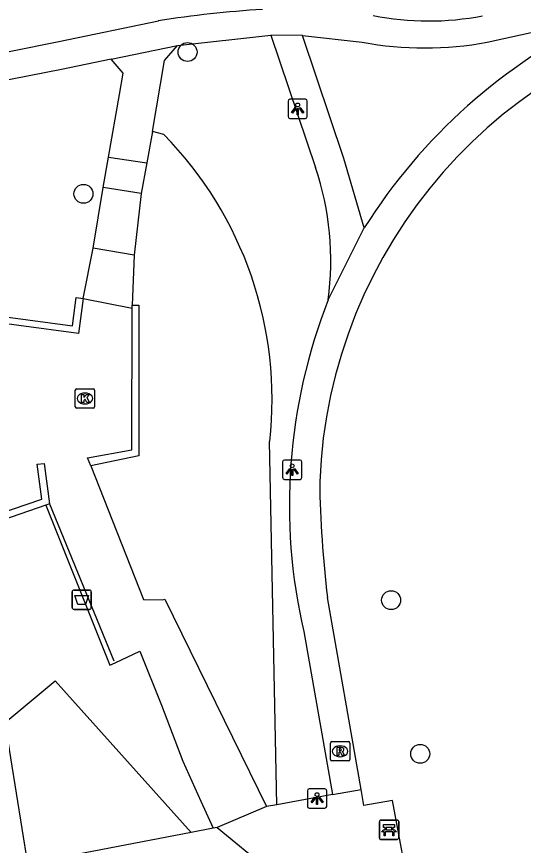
# Model space of a CAD drawing. Extents: x 162880 to 165536, y 384011 to 385179.
# Drawn here: x 164256.57 to 164282.74, y 384912.52 to 384955.31 of the extents above; entities that cross this region are included whole.
import ezdxf

# ---------------------------------------------------------------- set-up
doc = ezdxf.new("R2010")
doc.units = 0
for name, color, linetype in [('IMGEO_Afvalbak', 7, 'Continuous'), ('IMGEO_Bank', 7, 'Continuous'), ('IMGEO_Boom', 7, 'Continuous'), ('IMGEO_Groenvoorziening', 7, 'Continuous'), ('IMGEO_Haag', 7, 'Continuous'), ('IMGEO_Hek', 7, 'Continuous'), ('IMGEO_Kolk', 7, 'Continuous'), ('IMGEO_Lichtpunt', 7, 'Continuous'), ('IMGEO_Muur', 7, 'Continuous'), ('IMGEO_Rijbaan_lokaal_open', 7, 'Continuous'), ('IMGEO_Rioolput', 7, 'Continuous'), ('IMGEO_Voetpad_gesloten', 7, 'Continuous'), ('IMGEO_Voetpad_open', 7, 'Continuous')]:
    doc.layers.add(name, color=color, linetype=linetype)

msp = doc.modelspace()

# ---------------------------------------------------------------- linework, layer by layer
at = {"layer": 'IMGEO_Afvalbak'}
for p, q in [((164259.536, 384925.703), (164260.326, 384925.703)), ((164260.326, 384925.703), (164259.536, 384925.703)), ((164259.436, 384924.803), (164259.436, 384925.603)), ((164259.436, 384925.603), (164259.436, 384924.803)), ((164260.426, 384925.603), (164260.426, 384924.803)), ((164260.426, 384924.803), (164260.426, 384925.603)), ((164260.326, 384924.703), (164259.536, 384924.703)), ((164259.536, 384924.703), (164260.326, 384924.703))]:
    msp.add_line(p, q, dxfattribs=at)
msp.add_lwpolyline([(164259.579, 384925.417), (164260.283, 384925.417), (164260.134, 384924.947), (164259.728, 384924.947), (164259.579, 384925.417)], dxfattribs=at)
for centre, start, end in [((164259.536, 384925.603), 90, 180), ((164259.536, 384925.603), 90, 180), ((164260.326, 384925.603), 0, 90), ((164260.326, 384925.603), 360, 90), ((164259.536, 384924.803), 180, 270), ((164259.536, 384924.803), 180, 270), ((164260.326, 384924.803), 270, 0), ((164260.326, 384924.803), 270, 0)]:
    msp.add_arc(centre, 0.1, start, end, dxfattribs=at)
at = {"layer": 'IMGEO_Bank'}
for p, q in [((164275.301, 384912.9), (164275.301, 384913.741)), ((164275.301, 384913.741), (164275.301, 384912.9)), ((164275.376, 384913.825), (164276.217, 384913.825)), ((164276.217, 384913.825), (164275.376, 384913.825)), ((164276.301, 384913.75), (164276.301, 384912.909)), ((164276.301, 384912.909), (164276.301, 384913.75)), ((164275.998, 384913.223), (164275.605, 384913.223)), ((164275.61, 384913.331), (164275.61, 384913.437)), ((164275.654, 384913.437), (164275.654, 384913.331)), ((164275.942, 384913.443), (164275.66, 384913.443)), ((164275.66, 384913.325), (164275.942, 384913.325)), ((164275.948, 384913.331), (164275.948, 384913.437)), ((164275.992, 384913.437), (164275.992, 384913.331)), ((164276.226, 384912.825), (164275.385, 384912.825)), ((164275.385, 384912.825), (164276.226, 384912.825))]:
    msp.add_line(p, q, dxfattribs=at)
for points in [[(164275.548, 384913.223), (164275.406, 384913.223), (164275.518, 384913.325), (164275.604, 384913.325)], [(164275.604, 384913.443), (164275.518, 384913.443), (164275.518, 384913.604), (164276.081, 384913.604), (164276.081, 384913.443), (164275.998, 384913.443)], [(164275.598, 384913.216), (164275.598, 384913.009), (164275.555, 384913.009), (164275.555, 384913.216)], [(164275.998, 384913.325), (164276.081, 384913.325), (164276.193, 384913.223), (164276.054, 384913.223)], [(164276.048, 384913.216), (164276.048, 384913.009), (164276.004, 384913.009), (164276.004, 384913.216)]]:
    msp.add_lwpolyline(points, dxfattribs=at)
for centre, radius, start, end in [((164275.379, 384913.747), 0.0779, 92.4484, 184.2845), ((164275.379, 384913.747), 0.0779, 92.4484, 184.2845), ((164276.223, 384913.747), 0.0779, 2.4484, 94.2845), ((164276.223, 384913.747), 0.0779, 2.4484, 94.2845), ((164275.548, 384913.216), 0.00671, 2.8957, 87.1043), ((164275.605, 384913.216), 0.00671, 92.8957, 177.1043), ((164275.603, 384913.436), 0.00671, 2.8957, 87.1043), ((164275.603, 384913.332), 0.00671, 272.8957, 357.1043), ((164275.66, 384913.436), 0.00671, 92.8957, 177.1043), ((164275.66, 384913.332), 0.00671, 182.8957, 267.1043), ((164275.942, 384913.436), 0.00671, 2.8957, 87.1043), ((164275.942, 384913.332), 0.00671, 272.8957, 357.1043), ((164275.999, 384913.436), 0.00671, 92.8957, 177.1043), ((164275.999, 384913.332), 0.00671, 182.8957, 267.1043), ((164275.997, 384913.216), 0.00671, 2.8957, 87.1043), ((164276.054, 384913.216), 0.00671, 92.8957, 177.1043), ((164275.379, 384912.903), 0.0779, 182.4484, 274.2845), ((164275.379, 384912.903), 0.0779, 182.4484, 274.2845), ((164276.223, 384912.903), 0.0779, 272.4484, 4.2845), ((164276.223, 384912.903), 0.0779, 272.4484, 4.2845)]:
    msp.add_arc(centre, radius, start, end, dxfattribs=at)
at = {"layer": 'IMGEO_Boom'}
for centre in [(164265.398, 384953.478), (164260.02, 384946.158), (164275.909, 384925.18), (164277.413, 384917.246)]:
    msp.add_circle(centre, 0.489, dxfattribs=at)
at = {"layer": 'IMGEO_Groenvoorziening'}
for points in [[(164264.166, 384949.22), (164263.591, 384949.376)], [(164270.013, 384914.605), (164269.637, 384933.366)], [(164255.975, 384918.864), (164258.554, 384921.018), (164265.575, 384913.185)]]:
    msp.add_lwpolyline(points, dxfattribs=at)
msp.add_arc((164250.241, 384935.544), 19.518, 353.5946, 44.4831, dxfattribs=at)
at = {"layer": 'IMGEO_Haag'}
msp.add_lwpolyline([(164257.154, 384911.57), (164255.975, 384918.864)], dxfattribs=at)
at = {"layer": 'IMGEO_Hek'}
for points in [[(164260.399, 384932.108), (164263.128, 384925.214)], [(164258.263, 384930.154), (164261.595, 384922.055)], [(164264.095, 384925.198), (164264.22, 384925.235), (164269.47, 384914.52)]]:
    msp.add_lwpolyline(points, dxfattribs=at)
at = {"layer": 'IMGEO_Kolk'}
for p, q in [((164259.596, 384935.164), (164259.596, 384936.016)), ((164259.671, 384936.09), (164260.523, 384936.09)), ((164260.597, 384936.016), (164260.597, 384935.164)), ((164260.084, 384935.87), (164260.109, 384935.87)), ((164260.523, 384935.09), (164259.671, 384935.09)), ((164260.107, 384935.31), (164260.082, 384935.31))]:
    msp.add_line(p, q, dxfattribs=at)
for points in [[(164259.596, 384935.164), (164259.596, 384936.016)], [(164259.671, 384936.09), (164260.523, 384936.09)], [(164260.597, 384936.016), (164260.597, 384935.164)], [(164259.917, 384935.79), (164260.04, 384935.79), (164260.04, 384935.639), (164260.17, 384935.79), (164260.334, 384935.79), (164260.188, 384935.639), (164260.341, 384935.39), (164260.189, 384935.39), (164260.104, 384935.554), (164260.04, 384935.487), (164260.04, 384935.39), (164259.917, 384935.39), (164259.917, 384935.79)], [(164260.523, 384935.09), (164259.671, 384935.09)]]:
    msp.add_lwpolyline(points, dxfattribs=at)
for centre, start, end in [((164259.673, 384936.014), 91.552, 178.448), ((164259.673, 384936.014), 91.552, 178.448), ((164260.521, 384936.014), 1.552, 88.448), ((164260.521, 384936.014), 1.552, 88.448), ((164259.673, 384935.166), 181.552, 268.448), ((164259.673, 384935.166), 181.552, 268.448), ((164260.521, 384935.166), 271.552, 358.448), ((164260.521, 384935.166), 271.552, 358.448)]:
    msp.add_arc(centre, 0.0765, start, end, dxfattribs=at)
for centre, major_axis, ratio, start_param, end_param in [((164260.083, 384935.59), (-0.387, 0.002), 0.722429, 4.712389, 7.853982), ((164260.108, 384935.59), (-0.39, 0.002), 0.717154, 1.570796, 4.712389)]:
    msp.add_ellipse(centre, major_axis=major_axis, ratio=ratio, start_param=start_param, end_param=end_param, dxfattribs=at)
at = {"layer": 'IMGEO_Lichtpunt'}
for p, q in [((164270.585, 384950.949), (164270.585, 384950.142)), ((164270.585, 384950.949), (164270.585, 384950.142)), ((164271.487, 384951.044), (164270.679, 384951.044)), ((164271.487, 384951.044), (164270.679, 384951.044)), ((164271.581, 384950.142), (164271.581, 384950.949)), ((164271.581, 384950.142), (164271.581, 384950.949)), ((164270.679, 384950.048), (164271.487, 384950.048)), ((164270.679, 384950.048), (164271.487, 384950.048)), ((164270.303, 384932.317), (164270.303, 384931.51)), ((164270.303, 384932.317), (164270.303, 384931.51)), ((164271.205, 384932.412), (164270.397, 384932.412)), ((164271.205, 384932.412), (164270.397, 384932.412)), ((164271.299, 384931.51), (164271.299, 384932.317)), ((164271.299, 384931.51), (164271.299, 384932.317)), ((164270.397, 384931.416), (164271.205, 384931.416)), ((164270.397, 384931.416), (164271.205, 384931.416)), ((164271.586, 384915.341), (164271.586, 384914.534)), ((164271.586, 384915.341), (164271.586, 384914.534)), ((164272.488, 384915.436), (164271.68, 384915.436)), ((164272.488, 384915.436), (164271.68, 384915.436)), ((164272.582, 384914.534), (164272.582, 384915.341)), ((164272.582, 384914.534), (164272.582, 384915.341)), ((164271.68, 384914.44), (164272.488, 384914.44)), ((164271.68, 384914.44), (164272.488, 384914.44))]:
    msp.add_line(p, q, dxfattribs=at)
for points in [[(164270.959, 384950.613), (164270.998, 384950.585), (164270.81, 384950.323), (164270.772, 384950.35), (164270.959, 384950.613)], [(164271.061, 384950.565), (164271.108, 384950.565), (164271.108, 384950.243), (164271.061, 384950.243), (164271.061, 384950.565)], [(164271.171, 384950.585), (164271.209, 384950.612), (164271.396, 384950.35), (164271.357, 384950.322), (164271.171, 384950.585)], [(164270.677, 384931.981), (164270.716, 384931.953), (164270.528, 384931.691), (164270.49, 384931.718), (164270.677, 384931.981)], [(164270.779, 384931.933), (164270.826, 384931.933), (164270.826, 384931.611), (164270.779, 384931.611), (164270.779, 384931.933)], [(164270.889, 384931.953), (164270.927, 384931.98), (164271.114, 384931.718), (164271.075, 384931.69), (164270.889, 384931.953)], [(164271.96, 384915.005), (164271.999, 384914.977), (164271.811, 384914.715), (164271.773, 384914.742), (164271.96, 384915.005)], [(164272.062, 384914.957), (164272.109, 384914.957), (164272.109, 384914.635), (164272.062, 384914.635), (164272.062, 384914.957)], [(164272.172, 384914.977), (164272.21, 384915.004), (164272.397, 384914.742), (164272.358, 384914.714), (164272.172, 384914.977)]]:
    msp.add_lwpolyline(points, dxfattribs=at)
for centre in [(164271.084, 384950.747), (164270.802, 384932.115), (164272.085, 384915.139)]:
    msp.add_circle(centre, 0.0994, dxfattribs=at)
for centre, start, end in [((164270.679, 384950.949), 90, 180), ((164270.679, 384950.949), 90, 180), ((164271.487, 384950.949), 0, 90), ((164271.487, 384950.949), 0, 90), ((164270.679, 384950.142), 180, 270), ((164270.679, 384950.142), 180, 270), ((164271.487, 384950.142), 270, 0), ((164271.487, 384950.142), 270, 360), ((164270.397, 384932.317), 90, 180), ((164270.397, 384932.317), 90, 180), ((164271.205, 384932.317), 0, 90), ((164271.205, 384932.317), 0, 90), ((164270.397, 384931.51), 180, 270), ((164270.397, 384931.51), 180, 270), ((164271.205, 384931.51), 270, 0), ((164271.205, 384931.51), 270, 360), ((164271.68, 384915.341), 90, 180), ((164271.68, 384915.341), 90, 180), ((164272.488, 384915.341), 0, 90), ((164272.488, 384915.341), 0, 90), ((164271.68, 384914.534), 180, 270), ((164271.68, 384914.534), 180, 270), ((164272.488, 384914.534), 270, 0), ((164272.488, 384914.534), 270, 360)]:
    msp.add_arc(centre, 0.0946, start, end, dxfattribs=at)
at = {"layer": 'IMGEO_Muur'}
for points in [[(164248.137, 384942.982), (164248.919, 384943.314), (164250.469, 384940.55), (164259.463, 384939.338), (164259.649, 384940.813), (164260.011, 384940.747)], [(164260.011, 384940.747), (164259.766, 384938.943), (164250.498, 384940.185), (164250.101, 384940.452), (164248.804, 384942.903), (164248.11, 384942.593), (164245.83, 384941.66), (164245.172, 384941.414), (164246.032, 384938.546), (164253.266, 384928.826), (164257.869, 384930.385), (164257.63, 384932.192), (164257.996, 384932.235), (164258.263, 384930.154), (164258.071, 384930.088)], [(164258.071, 384930.088), (164253.137, 384928.386), (164245.767, 384938.332), (164244.814, 384941.557), (164245.526, 384941.865)], [(164260.399, 384932.108), (164260.235, 384932.526), (164262.527, 384932.936), (164262.536, 384940.254)], [(164262.536, 384940.413), (164262.885, 384940.414), (164262.879, 384932.631), (164260.399, 384932.108)], [(164262.536, 384940.254), (164262.536, 384940.413)]]:
    msp.add_lwpolyline(points, dxfattribs=at)
at = {"layer": 'IMGEO_Rijbaan_lokaal_open'}
for points in [[(164266.712, 384913.403), (164265.575, 384913.185)], [(164266.921, 384913.443), (164266.712, 384913.403)], [(164266.921, 384913.443), (164269.532, 384911.3), (164270.84, 384903.507)], [(164265.575, 384913.185), (164257.154, 384911.57)]]:
    msp.add_lwpolyline(points, dxfattribs=at)
at = {"layer": 'IMGEO_Rioolput'}
for p, q in [((164272.773, 384916.951), (164272.773, 384917.803)), ((164272.848, 384917.877), (164273.7, 384917.877)), ((164273.261, 384917.657), (164273.286, 384917.657)), ((164273.774, 384917.803), (164273.774, 384916.951)), ((164273.284, 384917.097), (164273.259, 384917.097)), ((164273.7, 384916.877), (164272.848, 384916.877))]:
    msp.add_line(p, q, dxfattribs=at)
for points in [[(164272.773, 384916.951), (164272.773, 384917.803)], [(164272.848, 384917.877), (164273.7, 384917.877)], [(164273.362, 384917.575), (164273.11, 384917.577), (164273.11, 384917.177)], [(164273.288, 384917.496), (164273.234, 384917.496), (164273.234, 384917.415)], [(164273.774, 384917.803), (164273.774, 384916.951)], [(164273.11, 384917.177), (164273.234, 384917.177), (164273.234, 384917.339), (164273.245, 384917.339)], [(164273.234, 384917.415), (164273.286, 384917.415)], [(164273.292, 384917.31), (164273.363, 384917.177), (164273.503, 384917.177), (164273.438, 384917.303)], [(164273.7, 384916.877), (164272.848, 384916.877)]]:
    msp.add_lwpolyline(points, dxfattribs=at)
for centre, radius, start, end in [((164272.85, 384917.801), 0.0765, 91.552, 178.448), ((164272.85, 384917.801), 0.0765, 91.552, 178.448), ((164273.294, 384917.4), 0.0964, 77.0061, 93.1865), ((164273.308, 384917.457), 0.0378, 276.6634, 79.6772), ((164273.361, 384917.465), 0.109, 350.3612, 89.416), ((164273.698, 384917.801), 0.0765, 1.552, 88.448), ((164273.698, 384917.801), 0.0765, 1.552, 88.448), ((164273.244, 384917.286), 0.0533, 26.0293, 88.6989), ((164273.27, 384917.604), 0.19, 274.7715, 282.9687), ((164273.359, 384917.465), 0.112, 277.5842, 350.9817), ((164273.343, 384917.25), 0.108, 29.5134, 73.7905), ((164272.85, 384916.953), 0.0765, 181.552, 268.448), ((164272.85, 384916.953), 0.0765, 181.552, 268.448), ((164273.698, 384916.953), 0.0765, 271.552, 358.448), ((164273.698, 384916.953), 0.0765, 271.552, 358.448)]:
    msp.add_arc(centre, radius, start, end, dxfattribs=at)
for centre, major_axis, ratio, start_param, end_param in [((164273.26, 384917.377), (-0.387, 0.002), 0.722429, 4.712389, 7.853982), ((164273.285, 384917.377), (-0.39, 0.002), 0.717154, 1.570796, 4.712389)]:
    msp.add_ellipse(centre, major_axis=major_axis, ratio=ratio, start_param=start_param, end_param=end_param, dxfattribs=at)
at = {"layer": 'IMGEO_Voetpad_gesloten'}
for points in [[(164280.876, 384953.988), (164286.74, 384955.27)], [(164249.084, 384952.072), (164258.758, 384954.022), (164263.888, 384955.084)], [(164264.872, 384953.809), (164269.692, 384954.341)], [(164271.327, 384954.331), (164269.692, 384954.341)], [(164271.327, 384954.331), (164274.422, 384953.986)], [(164261.454, 384953.118), (164264.872, 384953.809)], [(164261.454, 384953.118), (164258.894, 384952.579), (164249.378, 384950.725), (164249.217, 384950.698), (164249.057, 384950.668)]]:
    msp.add_lwpolyline(points, dxfattribs=at)
for centre, radius, start, end in [((164272.544, 384901.084), 54.69, 93.4376, 99.1071), ((164277.836, 384969.93), 14.849, 258.9151, 280.862), ((164277.644, 384971.193), 17.506, 259.3952, 280.6403)]:
    msp.add_arc(centre, radius, start, end, dxfattribs=at)
at = {"layer": 'IMGEO_Voetpad_open'}
for points in [[(164269.692, 384954.341), (164271.999, 384947.51)], [(164274.524, 384944.4), (164273.463, 384947.986), (164271.327, 384954.331)], [(164263.591, 384949.376), (164264.206, 384953.037), (164264.872, 384953.809)], [(164261.312, 384948.052), (164261.887, 384951.283), (164262.078, 384952.394), (164261.454, 384953.118)], [(164263.591, 384949.376), (164263.293, 384947.761)], [(164261.034, 384946.492), (164261.312, 384948.052)], [(164261.312, 384948.052), (164263.293, 384947.761)], [(164263.293, 384947.761), (164263.001, 384946.175)], [(164260.521, 384943.35), (164261.034, 384946.492)], [(164263.001, 384946.175), (164261.034, 384946.492)], [(164263.001, 384946.175), (164262.635, 384942.988)], [(164272.655, 384940.683), (164274.524, 384944.4)], [(164260.011, 384940.747), (164260.521, 384943.35)], [(164262.635, 384942.988), (164260.521, 384943.35)], [(164262.635, 384942.988), (164262.536, 384940.413)], [(164260.011, 384940.747), (164262.536, 384940.254)], [(164260.399, 384932.108), (164263.128, 384925.214), (164264.095, 384925.198), (164264.22, 384925.235), (164269.47, 384914.52)], [(164258.071, 384930.088), (164261.389, 384921.815), (164261.663, 384921.944), (164262.928, 384922.54), (164264.045, 384919.76), (164265.148, 384916.869), (164266.08, 384914.802), (164266.712, 384913.403)], [(164274.356, 384915.396), (164272.621, 384925.309)], [(164271.395, 384923.565), (164272.887, 384915.15)], [(164272.887, 384915.15), (164274.356, 384915.396)], [(164285.69, 384850.205), (164275.123, 384911.029), (164276.632, 384911.329), (164275.983, 384914.83), (164274.498, 384914.586), (164274.356, 384915.396)], [(164272.887, 384915.15), (164270.013, 384914.605)], [(164269.47, 384914.52), (164266.921, 384913.443)], [(164270.013, 384914.605), (164269.47, 384914.52)]]:
    msp.add_lwpolyline(points, dxfattribs=at)
for centre, radius, start, end in [((164297.951, 384930.29), 25.748, 99.6857, 177.785), ((164299.373, 384928.774), 29.353, 115.4904, 147.8361), ((164258.071, 384942.727), 14.726, 352.0229, 18.9544), ((164299.707, 384930.086), 29.053, 158.6091, 192.9714), ((164327.174, 384931.953), 54.956, 180.6961, 186.9435)]:
    msp.add_arc(centre, radius, start, end, dxfattribs=at)

doc.saveas('drawing.dxf')
